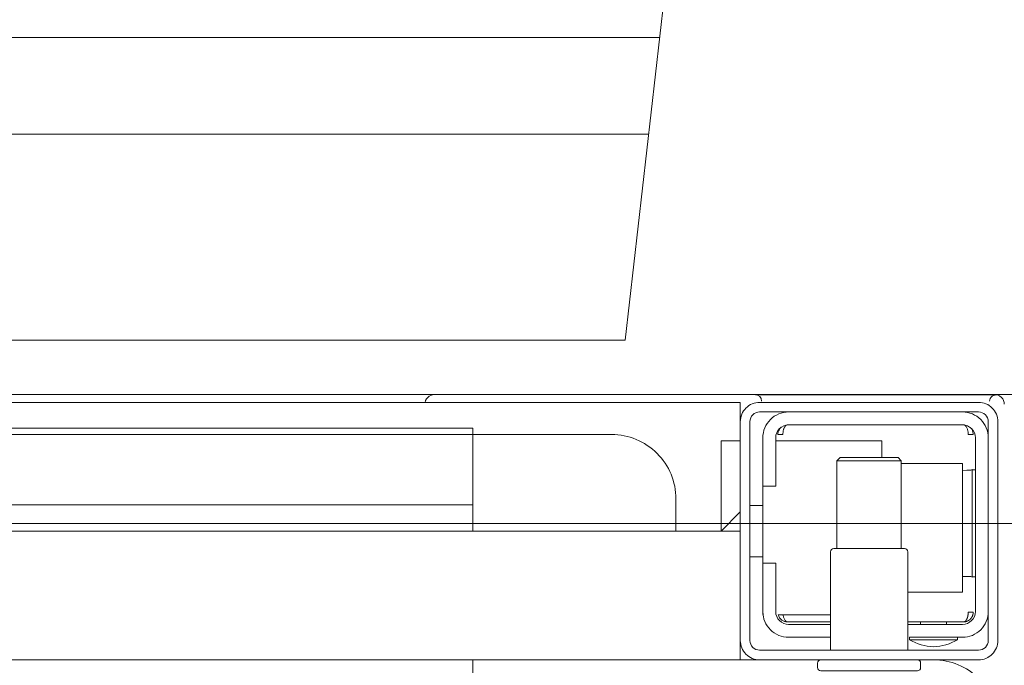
# Model space of a CAD drawing. Header units: millimetres. Extents: x 23192 to 177760, y -399809 to -79279.
# Tile 455 of 656: x 60420 to 60436, y -194625 to -194615. Entities that reach past the tile are written whole.
import ezdxf

# ---------------------------------------------------------------- set-up
doc = ezdxf.new("R2010")
doc.units = ezdxf.units.MM
doc.layers.get('0').update_dxf_attribs({"lineweight": 0})
doc.layers.add('!! 2 ZABUDOWA GK-MDF', color=54, linetype='Continuous', lineweight=13)
doc.layers.add('!! 2_wypos-sanitarne', color=240, linetype='Continuous', lineweight=9)
doc.layers.add('!!_@ wypos sanit nd', color=7, linetype='Continuous', lineweight=0, plot=False)

# ---------------------------------------------------------------- blocks, each defined once
blk = doc.blocks.new('A$C5ec76950')
at = {"lineweight": 0}
for p, q in [((-142.1, 0), (-171.53, -257.05)), ((-142.1, 0), (142.1, 0)), ((-145.77, -32), (145.77, -32)), ((-147.48, -47), (147.48, -47))]:
    blk.add_line(p, q, dxfattribs=at)
blk = doc.blocks.new('A$Cff2eaf8b')
for points in [[(-0.15993, -0.0325), (-0.17249, -0.0325, 0.405519), (-0.172, -0.032), (-0.172, -0.0313, 0.414214), (-0.1725, -0.0308), (-0.1875, -0.0308, 0.414214), (-0.188, -0.0313), (-0.188, -0.032, 0.405519), (-0.18751, -0.0325), (-0.19, -0.0325, -0.414214), (-0.2, -0.0225), (-0.2, 0.0575, -0.266001), (-0.19506, 0.06612)], [(-0.18625, -0.03562, 0.119096), (-0.19, -0.03454, 0.119096), (-0.19375, -0.03562)], [(-0.186, -0.034), (-0.186, -0.0493, 0.414214), (-0.1855, -0.0498), (-0.1745, -0.0498, 0.414214), (-0.174, -0.0493), (-0.174, -0.034)], [(-0.1985, -0.04, -0.414214), (-0.1945, -0.036), (-0.18625, -0.036), (-0.18625, -0.03562), (-0.19375, -0.03562), (-0.19375, -0.036)], [(-0.174, -0.036), (-0.1675, -0.036, -0.414214), (-0.1635, -0.04), (-0.16353, -0.0395)], [(-0.186, -0.038), (-0.1945, -0.038, 0.414214), (-0.1965, -0.04), (-0.1965, -0.067, 0.414214), (-0.1945, -0.069), (-0.1675, -0.069, 0.414214), (-0.1655, -0.067), (-0.1655, -0.0595), (-0.1635, -0.0595), (-0.1635, -0.04)], [(-0.1635, -0.0475), (-0.1655, -0.0475), (-0.1655, -0.04, 0.414214), (-0.1675, -0.038), (-0.174, -0.038)], [(-0.1945, -0.06193), (-0.19515, -0.06194), (-0.19542, -0.06194), (-0.1956, -0.06194), (-0.19567, -0.06194, 0.116465), (-0.19589, -0.062), (-0.19601, -0.06205), (-0.19601, -0.04535), (-0.19589, -0.0454, 0.116465), (-0.19567, -0.04546), (-0.19542, -0.04546), (-0.19515, -0.04546), (-0.1945, -0.04547)], [(-0.15, -0.0525), (-0.15, -0.0575, 0.414214), (-0.14, -0.0675), (-0.11847, -0.0675), (-0.11847, -0.0525)], [(-0.1675, -0.071, 0.414214), (-0.1635, -0.067), (-0.1635, -0.0595)], [(-0.1985, -0.067, 0.414214), (-0.1945, -0.071)], [(-0.20099, -0.0722, 0.198909), (-0.20056, -0.07326, 0.091301), (-0.20011, -0.07356)], [(-0.16237, -0.07369), (-0.1625, -0.07369), (-0.16269, -0.07369), (-0.16294, -0.07369), (-0.16323, -0.07369), (-0.16357, -0.07369), (-0.16393, -0.07369), (-0.16428, -0.07369), (-0.19771, -0.07369), (-0.19841, -0.07369), (-0.19903, -0.07369), (-0.19948, -0.07369), (-0.19961, -0.07369), (-0.19973, -0.07367), (-0.19984, -0.07365), (-0.20003, -0.07359, 0.517033), (-0.1987, -0.07266)], [(-0.1633, -0.0727, 0.412536), (-0.1623, -0.0737), (-0.11251, -0.0737), (-0.11222, -0.07367), (-0.11194, -0.07358), (-0.11168, -0.07345), (-0.11145, -0.07326), (-0.11126, -0.07304), (-0.11112, -0.07278), (-0.11104, -0.0725)]]:
    blk.add_lwpolyline(points, format="xyb")
for points in [[(-0.11847, -0.0325), (-0.11847, 0.0575), (0.11153, 0.0575), (0.11153, -0.0325)], [(-0.16, -0.0355), (-0.16, -0.0325), (0.16, -0.0325), (0.16, -0.0355)], [(-0.16, -0.0485), (-0.16, -0.0365)], [(-0.192, -0.038), (-0.192, -0.0384)], [(-0.188, -0.038), (-0.188, -0.0384)], [(-0.19478, -0.0384), (-0.186, -0.0384)], [(-0.16664, -0.0395), (-0.16666, -0.03934), (-0.16669, -0.03923), (-0.16672, -0.03912), (-0.16675, -0.03902), (-0.16679, -0.03892), (-0.16684, -0.03881), (-0.16689, -0.03872), (-0.16695, -0.03863), (-0.16702, -0.03855), (-0.1671, -0.03848), (-0.16718, -0.03843), (-0.16729, -0.0384), (-0.16718, -0.03841), (-0.16708, -0.03842), (-0.16696, -0.03845), (-0.16686, -0.03848), (-0.16677, -0.03851), (-0.16666, -0.03856), (-0.16657, -0.03861), (-0.16646, -0.03868), (-0.16636, -0.03876), (-0.16627, -0.03884), (-0.16618, -0.03894), (-0.1661, -0.03904), (-0.16603, -0.03915), (-0.16598, -0.03926), (-0.16593, -0.03938), (-0.16589, -0.0395), (-0.174, -0.0395)], [(-0.174, -0.0384), (-0.16722, -0.0384)], [(-0.185, -0.063), (-0.1945, -0.063), (-0.1945, -0.043), (-0.186, -0.043)], [(-0.19591, -0.04539), (-0.19602, -0.04539), (-0.19616, -0.04539), (-0.19632, -0.04539), (-0.1965, -0.04539)], [(-0.1615, -0.0485), (-0.1635, -0.0485)], [(-0.185, -0.0498), (-0.185, -0.06342), (-0.1845, -0.06392), (-0.1755, -0.06392), (-0.175, -0.06342), (-0.175, -0.0498)], [(0.16, -0.0555), (0.157, -0.0525), (0.16, -0.0525), (-0.16, -0.0525), (-0.157, -0.0525), (-0.16, -0.0555)], [(-0.157, -0.0525), (-0.157, -0.0665), (-0.16, -0.0665)], [(0.10602, -0.0525), (0.10602, -0.05658), (-0.11847, -0.05658)], [(-0.1615, -0.0565), (-0.1635, -0.0565)], [(-0.1965, -0.06201), (-0.19632, -0.06201), (-0.19616, -0.06201), (-0.19602, -0.06201), (-0.19591, -0.06201)], [(-0.175, -0.06342), (-0.185, -0.06342)], [(-0.182, -0.06392), (-0.182, -0.0665), (-0.1655, -0.0665)], [(-0.16636, -0.06865), (-0.16625, -0.06854), (-0.16619, -0.06847), (-0.16612, -0.06839), (-0.16606, -0.0683), (-0.16601, -0.0682), (-0.16596, -0.06811), (-0.16592, -0.06801), (-0.16589, -0.0679), (-0.16586, -0.0678), (-0.16584, -0.06769), (-0.16583, -0.06759), (-0.16583, -0.06749), (-0.16593, -0.0675), (-0.16607, -0.0675), (-0.1663, -0.0675), (-0.16641, -0.0675), (-0.16651, -0.0675), (-0.16661, -0.0675), (-0.16661, -0.0676), (-0.16662, -0.0677), (-0.16663, -0.0678), (-0.16664, -0.0679), (-0.16665, -0.068), (-0.16667, -0.06811), (-0.1667, -0.06821), (-0.16673, -0.06831), (-0.16676, -0.06841), (-0.1668, -0.06852), (-0.16685, -0.06862), (-0.1669, -0.06871), (-0.16697, -0.0688), (-0.16704, -0.06887), (-0.16712, -0.06893), (-0.16725, -0.069), (-0.19475, -0.069), (-0.19493, -0.0689), (-0.19501, -0.06882), (-0.19508, -0.06874), (-0.19513, -0.06865), (-0.19518, -0.06855), (-0.19522, -0.06846), (-0.19526, -0.06835), (-0.19529, -0.06825), (-0.19532, -0.06813), (-0.19534, -0.06803), (-0.19536, -0.06793), (-0.19537, -0.06783), (-0.19538, -0.06772), (-0.19539, -0.0676), (-0.19539, -0.0675), (-0.19617, -0.06751), (-0.19616, -0.06762), (-0.19615, -0.06772), (-0.19613, -0.06783), (-0.19611, -0.06793), (-0.19607, -0.06803), (-0.19603, -0.06813), (-0.19598, -0.06823), (-0.19593, -0.06832), (-0.19586, -0.06841), (-0.19579, -0.06849), (-0.19572, -0.06857), (-0.19563, -0.06865)], [(-0.03305, -0.0725), (-0.16, -0.0725), (-0.16, -0.0695)]]:
    blk.add_lwpolyline(points)
for points in [[(-0.2, -0.0695), (-0.2, -0.0355, -0.414214), (-0.197, -0.0325), (-0.163, -0.0325, -0.414214), (-0.16, -0.0355), (-0.16, -0.0695, -0.414214), (-0.163, -0.0725), (-0.197, -0.0725, -0.414214)], [(-0.1615, -0.0355), (-0.1615, -0.0695, -0.414214), (-0.163, -0.071), (-0.197, -0.071, -0.414214), (-0.1985, -0.0695), (-0.1985, -0.0355, -0.414214), (-0.197, -0.034), (-0.163, -0.034, -0.414214)]]:
    blk.add_lwpolyline(points, format="xyb", close=True)
for points in [[(-0.19467, -0.0384), (-0.19467, -0.0384), (-0.19467, -0.0384), (-0.19466, -0.0384), (-0.19466, -0.0384), (-0.19466, -0.0384), (-0.19466, -0.0384), (-0.19466, -0.0384), (-0.19466, -0.0384), (-0.19466, -0.0384), (-0.19466, -0.0384), (-0.19466, -0.0384), (-0.19466, -0.0384), (-0.19466, -0.0384), (-0.19466, -0.0384), (-0.19467, -0.0384), (-0.19467, -0.0384), (-0.19467, -0.0384), (-0.19467, -0.0384), (-0.19467, -0.0384), (-0.19468, -0.0384), (-0.19468, -0.0384), (-0.19468, -0.0384), (-0.19469, -0.0384), (-0.1947, -0.0384), (-0.19471, -0.0384), (-0.19471, -0.0384), (-0.19471, -0.0384), (-0.19471, -0.0384), (-0.19472, -0.0384), (-0.19472, -0.0384), (-0.19472, -0.0384), (-0.19472, -0.03841), (-0.19473, -0.03841), (-0.19473, -0.03841), (-0.19473, -0.03841), (-0.19473, -0.03841), (-0.19473, -0.03841), (-0.19474, -0.03841), (-0.19474, -0.03841), (-0.19474, -0.03841), (-0.19474, -0.03841), (-0.19474, -0.03841), (-0.19474, -0.03841), (-0.19475, -0.03841), (-0.19475, -0.03841), (-0.19475, -0.03841), (-0.19475, -0.03841), (-0.19476, -0.03841), (-0.19476, -0.03841), (-0.19476, -0.03841), (-0.19476, -0.03841), (-0.19477, -0.03842), (-0.19477, -0.03842), (-0.19477, -0.03842), (-0.19478, -0.03842), (-0.19479, -0.03842), (-0.19479, -0.03842), (-0.1948, -0.03843), (-0.19481, -0.03843), (-0.19481, -0.03843), (-0.19482, -0.03844), (-0.19483, -0.03844), (-0.19484, -0.03844), (-0.19484, -0.03845), (-0.19485, -0.03845), (-0.19486, -0.03845), (-0.19486, -0.03846), (-0.19487, -0.03846), (-0.19488, -0.03847), (-0.19489, -0.03847), (-0.19489, -0.03848), (-0.1949, -0.03848), (-0.19491, -0.03849), (-0.19491, -0.03849), (-0.19492, -0.0385), (-0.19493, -0.0385), (-0.19493, -0.03851), (-0.19494, -0.03851), (-0.19495, -0.03852), (-0.19495, -0.03852), (-0.19496, -0.03853), (-0.19497, -0.03854), (-0.19497, -0.03854), (-0.19498, -0.03855), (-0.19499, -0.03856), (-0.19499, -0.03856), (-0.195, -0.03857), (-0.19501, -0.03858), (-0.19501, -0.03859), (-0.19502, -0.03859), (-0.19503, -0.0386), (-0.19503, -0.03861), (-0.19504, -0.03862), (-0.19505, -0.03862), (-0.19505, -0.03863), (-0.19506, -0.03864), (-0.19507, -0.03865), (-0.19507, -0.03866), (-0.19508, -0.03867), (-0.19508, -0.03868), (-0.19509, -0.03869), (-0.1951, -0.03869), (-0.1951, -0.0387), (-0.19511, -0.03871), (-0.19511, -0.03872), (-0.19512, -0.03873), (-0.19512, -0.03874), (-0.19513, -0.03875), (-0.19514, -0.03876), (-0.19514, -0.03877), (-0.19515, -0.03878), (-0.19515, -0.03879), (-0.19516, -0.0388), (-0.19516, -0.03881), (-0.19517, -0.03882), (-0.19517, -0.03884), (-0.19518, -0.03885), (-0.19518, -0.03886), (-0.19519, -0.03887), (-0.1952, -0.03888), (-0.1952, -0.03889), (-0.19521, -0.0389), (-0.19521, -0.03891), (-0.19521, -0.03893), (-0.19522, -0.03894), (-0.19522, -0.03895), (-0.19523, -0.03896), (-0.19523, -0.03897), (-0.19524, -0.03899), (-0.19524, -0.039), (-0.19525, -0.03901), (-0.19525, -0.03902), (-0.19526, -0.03905), (-0.19527, -0.03907), (-0.19528, -0.0391), (-0.19528, -0.03912), (-0.19529, -0.03915), (-0.1953, -0.03918), (-0.19531, -0.0392), (-0.19531, -0.03923), (-0.19532, -0.03926), (-0.19532, -0.03928), (-0.19533, -0.03931), (-0.19533, -0.03933), (-0.19534, -0.03936), (-0.19534, -0.03939), (-0.19535, -0.03941), (-0.19535, -0.03944), (-0.19536, -0.03947), (-0.19536, -0.03949), (-0.19536, -0.03952), (-0.19537, -0.03955), (-0.19537, -0.03957), (-0.19537, -0.0396), (-0.19537, -0.03961), (-0.19537, -0.03962), (-0.19538, -0.03963), (-0.19538, -0.03963), (-0.19538, -0.03964), (-0.19538, -0.03965), (-0.19538, -0.03965), (-0.19538, -0.03966), (-0.19538, -0.03966), (-0.19538, -0.03967), (-0.19538, -0.03967), (-0.19538, -0.03968), (-0.19538, -0.03969), (-0.19538, -0.03969), (-0.19538, -0.0397), (-0.19538, -0.0397), (-0.19538, -0.0397), (-0.19538, -0.03971), (-0.19538, -0.03971), (-0.19538, -0.03972), (-0.19538, -0.03972), (-0.19538, -0.03972), (-0.19538, -0.03973), (-0.19538, -0.03973), (-0.19538, -0.03973), (-0.19538, -0.03974), (-0.19538, -0.03974), (-0.19538, -0.03974), (-0.19538, -0.03974), (-0.19538, -0.03975), (-0.19538, -0.03975), (-0.19538, -0.03975), (-0.19538, -0.03976), (-0.19538, -0.03976), (-0.19538, -0.03977), (-0.19538, -0.03977), (-0.19539, -0.03978), (-0.19539, -0.03978), (-0.19539, -0.03979), (-0.19539, -0.03979), (-0.19539, -0.03979), (-0.19539, -0.0398), (-0.19539, -0.0398), (-0.19539, -0.03981), (-0.19539, -0.03981), (-0.19539, -0.03982), (-0.19538, -0.03982), (-0.19538, -0.03983), (-0.19538, -0.03983), (-0.19538, -0.03984), (-0.19538, -0.03984), (-0.19538, -0.03984), (-0.19538, -0.03985), (-0.19538, -0.03986), (-0.19538, -0.03986), (-0.19538, -0.03987), (-0.19538, -0.03987), (-0.19538, -0.03987), (-0.19538, -0.03988), (-0.19538, -0.03988), (-0.19538, -0.03989), (-0.19538, -0.03989), (-0.19538, -0.03989), (-0.19538, -0.03989), (-0.19538, -0.0399), (-0.19538, -0.0399), (-0.19539, -0.0399), (-0.19539, -0.0399), (-0.19539, -0.0399), (-0.19539, -0.0399), (-0.19539, -0.0399), (-0.19539, -0.03991), (-0.1954, -0.03991), (-0.1954, -0.03991), (-0.1954, -0.03991), (-0.1954, -0.03991), (-0.1954, -0.03991), (-0.19541, -0.03991), (-0.19541, -0.03991), (-0.19542, -0.03991), (-0.19542, -0.03991), (-0.19543, -0.0399), (-0.19544, -0.0399), (-0.19545, -0.0399), (-0.19545, -0.0399), (-0.19546, -0.0399), (-0.19546, -0.0399), (-0.19547, -0.0399), (-0.19547, -0.0399), (-0.19548, -0.0399), (-0.19549, -0.0399), (-0.1955, -0.0399), (-0.1955, -0.0399), (-0.19551, -0.0399), (-0.19552, -0.0399), (-0.19553, -0.0399), (-0.19554, -0.0399), (-0.19555, -0.0399), (-0.19556, -0.0399), (-0.19557, -0.0399), (-0.19558, -0.0399), (-0.19559, -0.0399), (-0.19561, -0.0399), (-0.19564, -0.0399), (-0.19566, -0.0399), (-0.19568, -0.0399), (-0.1957, -0.0399), (-0.19574, -0.0399), (-0.19576, -0.0399), (-0.19578, -0.0399), (-0.19595, -0.0399), (-0.19596, -0.0399), (-0.19598, -0.0399), (-0.19599, -0.0399), (-0.19601, -0.0399), (-0.19602, -0.0399), (-0.19603, -0.0399), (-0.19604, -0.0399), (-0.19605, -0.0399), (-0.19606, -0.0399), (-0.19607, -0.0399), (-0.19608, -0.0399), (-0.19609, -0.0399), (-0.1961, -0.0399), (-0.19611, -0.0399), (-0.19612, -0.0399), (-0.19613, -0.03989), (-0.19614, -0.03989), (-0.19614, -0.03989), (-0.19615, -0.03989), (-0.19615, -0.03989), (-0.19615, -0.03989), (-0.19615, -0.03989), (-0.19616, -0.03989), (-0.19616, -0.03989), (-0.19616, -0.03989), (-0.19616, -0.0399), (-0.19616, -0.0399), (-0.19616, -0.0399), (-0.19616, -0.0399), (-0.19616, -0.0399), (-0.19617, -0.0399), (-0.19617, -0.03991), (-0.19617, -0.03991), (-0.19617, -0.03991), (-0.19617, -0.03991), (-0.19617, -0.03991), (-0.19617, -0.03991), (-0.19617, -0.03991), (-0.19617, -0.03991), (-0.19617, -0.03991), (-0.19617, -0.03991), (-0.19617, -0.0399), (-0.19617, -0.0399), (-0.19617, -0.0399), (-0.19617, -0.03989), (-0.19617, -0.03989), (-0.19617, -0.03989), (-0.19617, -0.03988), (-0.19617, -0.03987), (-0.19617, -0.03986), (-0.19617, -0.03985), (-0.19617, -0.03984), (-0.19617, -0.03984), (-0.19617, -0.03984), (-0.19617, -0.03983), (-0.19617, -0.03983), (-0.19617, -0.03982), (-0.19617, -0.03982), (-0.19617, -0.03981), (-0.19616, -0.0398), (-0.19616, -0.03979), (-0.19616, -0.03979), (-0.19616, -0.03978), (-0.19616, -0.03978), (-0.19616, -0.03977), (-0.19616, -0.03977), (-0.19616, -0.03977), (-0.19616, -0.03976), (-0.19616, -0.03976), (-0.19616, -0.03975), (-0.19616, -0.03975), (-0.19616, -0.03974), (-0.19616, -0.03974), (-0.19616, -0.03973), (-0.19616, -0.03973), (-0.19616, -0.03972), (-0.19616, -0.03972), (-0.19616, -0.03972), (-0.19616, -0.03972), (-0.19616, -0.03971), (-0.19616, -0.03971), (-0.19616, -0.0397), (-0.19615, -0.0397), (-0.19615, -0.0397), (-0.19615, -0.03969), (-0.19615, -0.03969), (-0.19615, -0.03968), (-0.19615, -0.03967), (-0.19615, -0.03967), (-0.19615, -0.03966), (-0.19615, -0.03966), (-0.19615, -0.03965), (-0.19615, -0.03964), (-0.19614, -0.03964), (-0.19614, -0.03963), (-0.19614, -0.03962), (-0.19614, -0.03962), (-0.19614, -0.03961), (-0.19614, -0.0396), (-0.19614, -0.03959), (-0.19613, -0.03958), (-0.19613, -0.03958), (-0.19613, -0.03957), (-0.19613, -0.03955), (-0.19612, -0.03954), (-0.19612, -0.03952), (-0.19611, -0.0395), (-0.19611, -0.03949), (-0.1961, -0.03947), (-0.1961, -0.03945), (-0.19609, -0.03944), (-0.19609, -0.03942), (-0.19608, -0.03941), (-0.19608, -0.03939), (-0.19607, -0.03937), (-0.19607, -0.03936), (-0.19606, -0.03934), (-0.19605, -0.03933), (-0.19605, -0.03931), (-0.19604, -0.0393), (-0.19603, -0.03928), (-0.19603, -0.03927), (-0.19602, -0.03925), (-0.19601, -0.03923), (-0.196, -0.03922), (-0.196, -0.0392), (-0.19599, -0.03919), (-0.19598, -0.03918), (-0.19597, -0.03916), (-0.19596, -0.03915), (-0.19596, -0.03913), (-0.19595, -0.03912), (-0.19594, -0.0391), (-0.19593, -0.03909), (-0.19592, -0.03907), (-0.19591, -0.03906), (-0.1959, -0.03905), (-0.19589, -0.03903), (-0.19588, -0.03902), (-0.19587, -0.03901), (-0.19586, -0.03899), (-0.19585, -0.03898), (-0.19584, -0.03897), (-0.19583, -0.03895), (-0.19582, -0.03894), (-0.19581, -0.03893), (-0.1958, -0.03891), (-0.19579, -0.0389), (-0.19577, -0.03889), (-0.19576, -0.03888), (-0.19575, -0.03886), (-0.19574, -0.03885), (-0.19573, -0.03884), (-0.19572, -0.03883), (-0.1957, -0.03882), (-0.19569, -0.0388), (-0.19568, -0.03879), (-0.19567, -0.03878), (-0.19565, -0.03877), (-0.19564, -0.03876), (-0.19563, -0.03875), (-0.19562, -0.03874), (-0.1956, -0.03873), (-0.19559, -0.03872), (-0.19558, -0.03871), (-0.19556, -0.0387), (-0.19555, -0.03869), (-0.19554, -0.03868), (-0.19552, -0.03867), (-0.19551, -0.03866), (-0.19549, -0.03865), (-0.19548, -0.03864), (-0.19547, -0.03863), (-0.19545, -0.03862), (-0.19544, -0.03861), (-0.19542, -0.0386), (-0.19541, -0.0386), (-0.19539, -0.03859), (-0.19538, -0.03858), (-0.19536, -0.03857), (-0.19535, -0.03856), (-0.19533, -0.03856), (-0.19532, -0.03855), (-0.1953, -0.03854), (-0.19529, -0.03853), (-0.19527, -0.03853), (-0.19526, -0.03852), (-0.19524, -0.03851), (-0.19522, -0.03851), (-0.19521, -0.0385), (-0.19519, -0.0385), (-0.19518, -0.03849), (-0.19516, -0.03848), (-0.19515, -0.03848), (-0.19513, -0.03847), (-0.19511, -0.03847), (-0.1951, -0.03846), (-0.19508, -0.03846), (-0.19506, -0.03845), (-0.19505, -0.03845), (-0.19503, -0.03845), (-0.19502, -0.03844), (-0.195, -0.03844), (-0.19498, -0.03843), (-0.19497, -0.03843), (-0.19495, -0.03843), (-0.19493, -0.03842), (-0.19492, -0.03842), (-0.19491, -0.03842), (-0.1949, -0.03842), (-0.19489, -0.03842), (-0.19488, -0.03842), (-0.19487, -0.03841), (-0.19486, -0.03841), (-0.19485, -0.03841), (-0.19484, -0.03841), (-0.19483, -0.03841), (-0.19481, -0.03841), (-0.1948, -0.03841), (-0.19479, -0.03841), (-0.19479, -0.03841), (-0.19478, -0.03841), (-0.19478, -0.0384), (-0.19477, -0.0384), (-0.19477, -0.0384), (-0.19476, -0.0384), (-0.19475, -0.0384), (-0.19474, -0.0384), (-0.19474, -0.0384), (-0.19473, -0.0384), (-0.19473, -0.0384), (-0.19471, -0.0384), (-0.19471, -0.0384), (-0.1947, -0.0384), (-0.1947, -0.0384), (-0.19469, -0.0384), (-0.19469, -0.0384), (-0.19469, -0.0384), (-0.19469, -0.0384), (-0.19468, -0.0384), (-0.19468, -0.0384), (-0.19468, -0.0384), (-0.19468, -0.0384), (-0.19467, -0.0384), (-0.19467, -0.0384), (-0.19467, -0.0384)], [(-0.11847, -0.0685), (0.11153, -0.0685), (0.11153, -0.0675), (-0.11847, -0.0675)]]:
    blk.add_lwpolyline(points, close=True)

msp = doc.modelspace()

# ---------------------------------------------------------------- linework, layer by layer
at = {"layer": '!! 2 ZABUDOWA GK-MDF'}
for points in [[(60372.56735, -194621.12813), (60472.56735, -194621.12813)], [(60372.56735, -194623.12813), (60472.56735, -194623.12813)]]:
    msp.add_lwpolyline(points, dxfattribs=at)

# ---------------------------------------------------------------- block references
at = {"layer": '!! 2_wypos-sanitarne', "xscale": 0.1, "yscale": 0.1, "zscale": 0.1, "rotation": 180}
msp.add_blockref('A$C5ec76950', (60415.60353, -194620.27968), dxfattribs=at)
at = {"layer": '!!_@ wypos sanit nd', "xscale": 100, "yscale": 100, "zscale": 100, "rotation": 180}
msp.add_blockref('A$Cff2eaf8b', (60415.60353, -194628.49768), dxfattribs=at)

doc.saveas('drawing.dxf')
